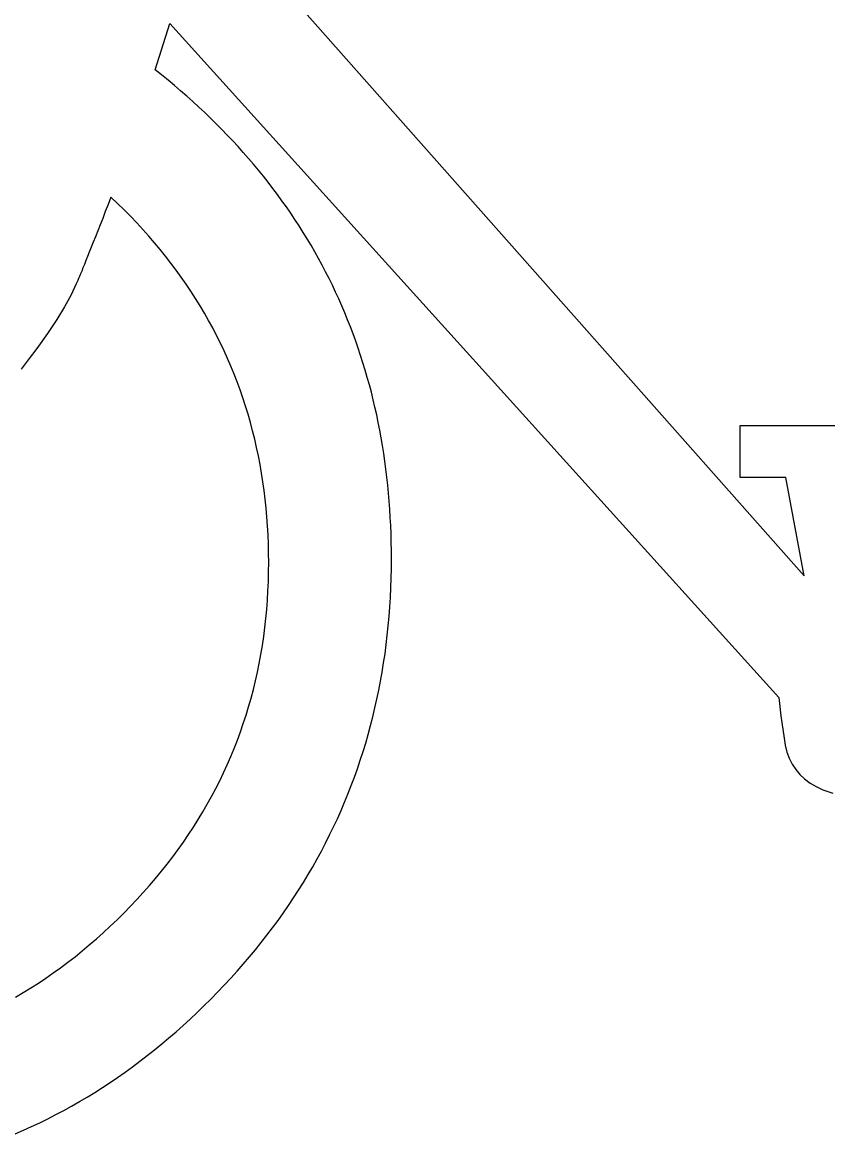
# Model space of a CAD drawing. Extents: x 99982 to 100176, y 99905 to 100011.
# Drawn here: x 100111.80252 to 100111.8384, y 100009.90729 to 100009.95679 of the extents above; entities that cross this region are included whole.
import ezdxf

# ---------------------------------------------------------------- set-up
doc = ezdxf.new("R2010")
doc.units = 0
doc.layers.add('TR_SN_ConstructionSigns', color=7, linetype='Continuous')

msp = doc.modelspace()

# ---------------------------------------------------------------- linework, layer by layer
at = {"layer": 'TR_SN_ConstructionSigns'}
for p, q in [((100111.81097, 100009.961916), (100111.83735, 100009.932146)), ((100111.808438, 100009.954677), (100111.809091, 100009.956732)), ((100111.809091, 100009.956732), (100111.83621, 100009.926721)), ((100111.808728, 100009.954445), (100111.808438, 100009.954677)), ((100111.809014, 100009.954212), (100111.808728, 100009.954445)), ((100111.809297, 100009.953976), (100111.809014, 100009.954212)), ((100111.809575, 100009.953739), (100111.809297, 100009.953976)), ((100111.809849, 100009.953499), (100111.809575, 100009.953739)), ((100111.810119, 100009.953257), (100111.809849, 100009.953499)), ((100111.810385, 100009.953014), (100111.810119, 100009.953257)), ((100111.810647, 100009.952768), (100111.810385, 100009.953014)), ((100111.810905, 100009.952521), (100111.810647, 100009.952768)), ((100111.811159, 100009.952271), (100111.810905, 100009.952521)), ((100111.811408, 100009.952019), (100111.811159, 100009.952271)), ((100111.811654, 100009.951766), (100111.811408, 100009.952019)), ((100111.811896, 100009.95151), (100111.811654, 100009.951766)), ((100111.812133, 100009.951253), (100111.811896, 100009.95151)), ((100111.812367, 100009.950993), (100111.812133, 100009.951253)), ((100111.812596, 100009.950731), (100111.812367, 100009.950993)), ((100111.812821, 100009.950468), (100111.812596, 100009.950731)), ((100111.813043, 100009.950202), (100111.812821, 100009.950468)), ((100111.81326, 100009.949935), (100111.813043, 100009.950202)), ((100111.813473, 100009.949665), (100111.81326, 100009.949935)), ((100111.813682, 100009.949393), (100111.813473, 100009.949665)), ((100111.813887, 100009.94912), (100111.813682, 100009.949393)), ((100111.806474, 100009.949003), (100111.806345, 100009.948673)), ((100111.80677, 100009.948722), (100111.806474, 100009.949003)), ((100111.814088, 100009.948844), (100111.813887, 100009.94912)), ((100111.814285, 100009.948567), (100111.814088, 100009.948844)), ((100111.806221, 100009.948358), (100111.806103, 100009.948058)), ((100111.806345, 100009.948673), (100111.806221, 100009.948358)), ((100111.807059, 100009.948438), (100111.80677, 100009.948722)), ((100111.807342, 100009.948151), (100111.807059, 100009.948438)), ((100111.814478, 100009.948287), (100111.814285, 100009.948567)), ((100111.806103, 100009.948058), (100111.80599, 100009.947772)), ((100111.807619, 100009.947861), (100111.807342, 100009.948151)), ((100111.807889, 100009.947569), (100111.807619, 100009.947861)), ((100111.814667, 100009.948006), (100111.814478, 100009.948287)), ((100111.814852, 100009.947722), (100111.814667, 100009.948006)), ((100111.805883, 100009.947501), (100111.805781, 100009.947244)), ((100111.80599, 100009.947772), (100111.805883, 100009.947501)), ((100111.808153, 100009.947273), (100111.807889, 100009.947569)), ((100111.815033, 100009.947436), (100111.814852, 100009.947722)), ((100111.815209, 100009.947149), (100111.815033, 100009.947436)), ((100111.805685, 100009.947002), (100111.805594, 100009.946774)), ((100111.805781, 100009.947244), (100111.805685, 100009.947002)), ((100111.80841, 100009.946975), (100111.808153, 100009.947273)), ((100111.808662, 100009.946674), (100111.80841, 100009.946975)), ((100111.815382, 100009.946859), (100111.815209, 100009.947149)), ((100111.81555, 100009.946568), (100111.815382, 100009.946859)), ((100111.805509, 100009.946561), (100111.80543, 100009.946362)), ((100111.805594, 100009.946774), (100111.805509, 100009.946561)), ((100111.808906, 100009.946371), (100111.808662, 100009.946674)), ((100111.809145, 100009.946064), (100111.808906, 100009.946371)), ((100111.815715, 100009.946274), (100111.81555, 100009.946568)), ((100111.805288, 100009.946009), (100111.805225, 100009.945854)), ((100111.805356, 100009.946178), (100111.805288, 100009.946009)), ((100111.80543, 100009.946362), (100111.805356, 100009.946178)), ((100111.809377, 100009.945755), (100111.809145, 100009.946064)), ((100111.815875, 100009.945979), (100111.815715, 100009.946274)), ((100111.816032, 100009.945681), (100111.815875, 100009.945979)), ((100111.805029, 100009.94538), (100111.804994, 100009.945298)), ((100111.80507, 100009.945477), (100111.805029, 100009.94538)), ((100111.805116, 100009.945588), (100111.80507, 100009.945477)), ((100111.805168, 100009.945714), (100111.805116, 100009.945588)), ((100111.805225, 100009.945854), (100111.805168, 100009.945714)), ((100111.809603, 100009.945442), (100111.809377, 100009.945755)), ((100111.809822, 100009.945127), (100111.809603, 100009.945442)), ((100111.816184, 100009.945382), (100111.816032, 100009.945681)), ((100111.816332, 100009.94508), (100111.816184, 100009.945382)), ((100111.804923, 100009.945138), (100111.804696, 100009.944655)), ((100111.804941, 100009.945177), (100111.804923, 100009.945138)), ((100111.804965, 100009.94523), (100111.804941, 100009.945177)), ((100111.804994, 100009.945298), (100111.804965, 100009.94523)), ((100111.810035, 100009.94481), (100111.809822, 100009.945127)), ((100111.816476, 100009.944776), (100111.816332, 100009.94508)), ((100111.804696, 100009.944655), (100111.804407, 100009.944125)), ((100111.810242, 100009.944489), (100111.810035, 100009.94481)), ((100111.810442, 100009.944165), (100111.810242, 100009.944489)), ((100111.816616, 100009.944471), (100111.816476, 100009.944776)), ((100111.816752, 100009.944163), (100111.816616, 100009.944471)), ((100111.804407, 100009.944125), (100111.804056, 100009.94355)), ((100111.810636, 100009.943839), (100111.810442, 100009.944165)), ((100111.816884, 100009.943854), (100111.816752, 100009.944163)), ((100111.804056, 100009.94355), (100111.803642, 100009.942928)), ((100111.810823, 100009.94351), (100111.810636, 100009.943839)), ((100111.811005, 100009.943178), (100111.810823, 100009.94351)), ((100111.817012, 100009.943542), (100111.816884, 100009.943854)), ((100111.817136, 100009.943229), (100111.817012, 100009.943542)), ((100111.803642, 100009.942928), (100111.803167, 100009.94226)), ((100111.811179, 100009.942843), (100111.811005, 100009.943178)), ((100111.817256, 100009.942913), (100111.817136, 100009.943229)), ((100111.817372, 100009.942596), (100111.817256, 100009.942913)), ((100111.811348, 100009.942505), (100111.811179, 100009.942843)), ((100111.81151, 100009.942165), (100111.811348, 100009.942505)), ((100111.817483, 100009.942276), (100111.817372, 100009.942596)), ((100111.803167, 100009.94226), (100111.802835, 100009.941814)), ((100111.811666, 100009.941821), (100111.81151, 100009.942165)), ((100111.817591, 100009.941955), (100111.817483, 100009.942276)), ((100111.817694, 100009.941631), (100111.817591, 100009.941955)), ((100111.802835, 100009.941814), (100111.80247, 100009.94134)), ((100111.811815, 100009.941475), (100111.811666, 100009.941821)), ((100111.811958, 100009.941126), (100111.811815, 100009.941475)), ((100111.817794, 100009.941306), (100111.817694, 100009.941631)), ((100111.812095, 100009.940774), (100111.811958, 100009.941126)), ((100111.817889, 100009.940978), (100111.817794, 100009.941306)), ((100111.817981, 100009.940649), (100111.817889, 100009.940978)), ((100111.812225, 100009.94042), (100111.812095, 100009.940774)), ((100111.818068, 100009.940317), (100111.817981, 100009.940649)), ((100111.812349, 100009.940062), (100111.812225, 100009.94042)), ((100111.812467, 100009.939702), (100111.812349, 100009.940062)), ((100111.818151, 100009.939984), (100111.818068, 100009.940317)), ((100111.81823, 100009.939648), (100111.818151, 100009.939984)), ((100111.812578, 100009.939339), (100111.812467, 100009.939702)), ((100111.818306, 100009.939311), (100111.81823, 100009.939648)), ((100111.812683, 100009.938973), (100111.812578, 100009.939339)), ((100111.812782, 100009.938604), (100111.812683, 100009.938973)), ((100111.818377, 100009.938971), (100111.818306, 100009.939311)), ((100111.818444, 100009.93863), (100111.818377, 100009.938971)), ((100111.812874, 100009.938233), (100111.812782, 100009.938604)), ((100111.818507, 100009.938286), (100111.818444, 100009.93863)), ((100111.83449, 100009.936519), (100111.83449, 100009.938831)), ((100111.83449, 100009.938831), (100111.8407, 100009.938831)), ((100111.81296, 100009.937858), (100111.812874, 100009.938233)), ((100111.818565, 100009.937941), (100111.818507, 100009.938286)), ((100111.813039, 100009.937481), (100111.81296, 100009.937858)), ((100111.813112, 100009.937101), (100111.813039, 100009.937481)), ((100111.81862, 100009.937593), (100111.818565, 100009.937941)), ((100111.818671, 100009.937244), (100111.81862, 100009.937593)), ((100111.813179, 100009.936718), (100111.813112, 100009.937101)), ((100111.818718, 100009.936892), (100111.818671, 100009.937244)), ((100111.813239, 100009.936332), (100111.813179, 100009.936718)), ((100111.81876, 100009.936539), (100111.818718, 100009.936892)), ((100111.818799, 100009.936183), (100111.81876, 100009.936539)), ((100111.836533, 100009.936519), (100111.83449, 100009.936519)), ((100111.83735, 100009.932146), (100111.836533, 100009.936519)), ((100111.813293, 100009.935944), (100111.813239, 100009.936332)), ((100111.818833, 100009.935826), (100111.818799, 100009.936183)), ((100111.813341, 100009.935552), (100111.813293, 100009.935944)), ((100111.813382, 100009.935158), (100111.813341, 100009.935552)), ((100111.818864, 100009.935466), (100111.818833, 100009.935826)), ((100111.813417, 100009.934761), (100111.813382, 100009.935158)), ((100111.81889, 100009.935105), (100111.818864, 100009.935466)), ((100111.818913, 100009.934741), (100111.81889, 100009.935105)), ((100111.813446, 100009.934361), (100111.813417, 100009.934761)), ((100111.818931, 100009.934376), (100111.818913, 100009.934741)), ((100111.813468, 100009.933959), (100111.813446, 100009.934361)), ((100111.818945, 100009.934008), (100111.818931, 100009.934376)), ((100111.818955, 100009.933639), (100111.818945, 100009.934008)), ((100111.813484, 100009.933553), (100111.813468, 100009.933959)), ((100111.813494, 100009.933145), (100111.813484, 100009.933553)), ((100111.818961, 100009.933267), (100111.818955, 100009.933639)), ((100111.813497, 100009.932734), (100111.813494, 100009.933145)), ((100111.818963, 100009.932894), (100111.818961, 100009.933267)), ((100111.813493, 100009.932311), (100111.813497, 100009.932734)), ((100111.818961, 100009.932461), (100111.818963, 100009.932894)), ((100111.813483, 100009.931891), (100111.813493, 100009.932311)), ((100111.818938, 100009.931602), (100111.818952, 100009.93203)), ((100111.818952, 100009.93203), (100111.818961, 100009.932461)), ((100111.813466, 100009.931474), (100111.813483, 100009.931891)), ((100111.818918, 100009.931176), (100111.818938, 100009.931602)), ((100111.81341, 100009.930648), (100111.813441, 100009.931059)), ((100111.813441, 100009.931059), (100111.813466, 100009.931474)), ((100111.818892, 100009.930753), (100111.818918, 100009.931176)), ((100111.813371, 100009.930239), (100111.81341, 100009.930648)), ((100111.81886, 100009.930332), (100111.818892, 100009.930753)), ((100111.813326, 100009.929834), (100111.813371, 100009.930239)), ((100111.818823, 100009.929913), (100111.81886, 100009.930332)), ((100111.813274, 100009.929431), (100111.813326, 100009.929834)), ((100111.81878, 100009.929497), (100111.818823, 100009.929913)), ((100111.813214, 100009.929031), (100111.813274, 100009.929431)), ((100111.818677, 100009.928673), (100111.818732, 100009.929084)), ((100111.818732, 100009.929084), (100111.81878, 100009.929497)), ((100111.813075, 100009.928239), (100111.813148, 100009.928634)), ((100111.813148, 100009.928634), (100111.813214, 100009.929031)), ((100111.818617, 100009.928264), (100111.818677, 100009.928673)), ((100111.812994, 100009.927848), (100111.813075, 100009.928239)), ((100111.818551, 100009.927857), (100111.818617, 100009.928264)), ((100111.812907, 100009.927459), (100111.812994, 100009.927848)), ((100111.81848, 100009.927454), (100111.818551, 100009.927857)), ((100111.812712, 100009.92669), (100111.812813, 100009.927073)), ((100111.812813, 100009.927073), (100111.812907, 100009.927459)), ((100111.818402, 100009.927052), (100111.81848, 100009.927454)), ((100111.812604, 100009.92631), (100111.812712, 100009.92669)), ((100111.81823, 100009.926256), (100111.818319, 100009.926653)), ((100111.818319, 100009.926653), (100111.818402, 100009.927052)), ((100111.83621, 100009.926721), (100111.836312, 100009.925898)), ((100111.812488, 100009.925933), (100111.812604, 100009.92631)), ((100111.818136, 100009.925862), (100111.81823, 100009.926256)), ((100111.812366, 100009.925558), (100111.812488, 100009.925933)), ((100111.818036, 100009.92547), (100111.818136, 100009.925862)), ((100111.836312, 100009.925898), (100111.836455, 100009.924912)), ((100111.812101, 100009.924818), (100111.812237, 100009.925187)), ((100111.812237, 100009.925187), (100111.812366, 100009.925558)), ((100111.817818, 100009.924694), (100111.81793, 100009.925081)), ((100111.81793, 100009.925081), (100111.818036, 100009.92547)), ((100111.811958, 100009.924452), (100111.812101, 100009.924818)), ((100111.817701, 100009.92431), (100111.817818, 100009.924694)), ((100111.836455, 100009.924912), (100111.836502, 100009.924593)), ((100111.836502, 100009.924593), (100111.836576, 100009.924294)), ((100111.811651, 100009.923729), (100111.811808, 100009.924089)), ((100111.811808, 100009.924089), (100111.811958, 100009.924452)), ((100111.817578, 100009.923928), (100111.817701, 100009.92431)), ((100111.836576, 100009.924294), (100111.836678, 100009.924014)), ((100111.811487, 100009.923371), (100111.811651, 100009.923729)), ((100111.817449, 100009.923548), (100111.817578, 100009.923928)), ((100111.836678, 100009.924014), (100111.836808, 100009.923754)), ((100111.836808, 100009.923754), (100111.836966, 100009.923514)), ((100111.811316, 100009.923017), (100111.811487, 100009.923371)), ((100111.817174, 100009.922796), (100111.817314, 100009.923171)), ((100111.817314, 100009.923171), (100111.817449, 100009.923548)), ((100111.836966, 100009.923514), (100111.837151, 100009.923294)), ((100111.837151, 100009.923294), (100111.837364, 100009.923093)), ((100111.810953, 100009.922316), (100111.811138, 100009.922665)), ((100111.811138, 100009.922665), (100111.811316, 100009.923017)), ((100111.817028, 100009.922424), (100111.817174, 100009.922796)), ((100111.837364, 100009.923093), (100111.837605, 100009.922912)), ((100111.837605, 100009.922912), (100111.837874, 100009.922751)), ((100111.837874, 100009.922751), (100111.83817, 100009.922609)), ((100111.83817, 100009.922609), (100111.83862, 100009.92246)), ((100111.810761, 100009.92197), (100111.810953, 100009.922316)), ((100111.816876, 100009.922054), (100111.817028, 100009.922424)), ((100111.810356, 100009.921287), (100111.810562, 100009.921627)), ((100111.810562, 100009.921627), (100111.810761, 100009.92197)), ((100111.816555, 100009.921321), (100111.816719, 100009.921686)), ((100111.816719, 100009.921686), (100111.816876, 100009.922054)), ((100111.810143, 100009.920949), (100111.810356, 100009.921287)), ((100111.816386, 100009.920959), (100111.816555, 100009.921321)), ((100111.809924, 100009.920615), (100111.810143, 100009.920949)), ((100111.816212, 100009.920599), (100111.816386, 100009.920959)), ((100111.809463, 100009.919954), (100111.809697, 100009.920283)), ((100111.809697, 100009.920283), (100111.809924, 100009.920615)), ((100111.815845, 100009.919885), (100111.816031, 100009.920241)), ((100111.816031, 100009.920241), (100111.816212, 100009.920599)), ((100111.809222, 100009.919628), (100111.809463, 100009.919954)), ((100111.815653, 100009.919533), (100111.815845, 100009.919885)), ((100111.80872, 100009.918984), (100111.808974, 100009.919305)), ((100111.808974, 100009.919305), (100111.809222, 100009.919628)), ((100111.815252, 100009.918834), (100111.815456, 100009.919182)), ((100111.815456, 100009.919182), (100111.815653, 100009.919533)), ((100111.808189, 100009.918352), (100111.808458, 100009.918667)), ((100111.808458, 100009.918667), (100111.80872, 100009.918984)), ((100111.815043, 100009.918488), (100111.815252, 100009.918834)), ((100111.807914, 100009.91804), (100111.808189, 100009.918352)), ((100111.814829, 100009.918145), (100111.815043, 100009.918488)), ((100111.807341, 100009.917425), (100111.807631, 100009.917731)), ((100111.807631, 100009.917731), (100111.807914, 100009.91804)), ((100111.814382, 100009.917466), (100111.814608, 100009.917804)), ((100111.814608, 100009.917804), (100111.814829, 100009.918145)), ((100111.807045, 100009.917122), (100111.807341, 100009.917425)), ((100111.81415, 100009.91713), (100111.814382, 100009.917466)), ((100111.806439, 100009.916532), (100111.806743, 100009.916823)), ((100111.806743, 100009.916823), (100111.807045, 100009.917122)), ((100111.813669, 100009.916466), (100111.813912, 100009.916797)), ((100111.813912, 100009.916797), (100111.81415, 100009.91713)), ((100111.805822, 100009.91597), (100111.806132, 100009.916247)), ((100111.806132, 100009.916247), (100111.806439, 100009.916532)), ((100111.81342, 100009.916137), (100111.813669, 100009.916466)), ((100111.805193, 100009.915436), (100111.805509, 100009.9157)), ((100111.805509, 100009.9157), (100111.805822, 100009.91597)), ((100111.812904, 100009.915487), (100111.813165, 100009.915811)), ((100111.813165, 100009.915811), (100111.81342, 100009.916137)), ((100111.804553, 100009.914931), (100111.804875, 100009.91518)), ((100111.804875, 100009.91518), (100111.805193, 100009.915436)), ((100111.812638, 100009.915166), (100111.812904, 100009.915487)), ((100111.803902, 100009.914453), (100111.804229, 100009.914689)), ((100111.804229, 100009.914689), (100111.804553, 100009.914931)), ((100111.812088, 100009.91453), (100111.812366, 100009.914847)), ((100111.812366, 100009.914847), (100111.812638, 100009.915166)), ((100111.80324, 100009.914004), (100111.803572, 100009.914225)), ((100111.803572, 100009.914225), (100111.803902, 100009.914453)), ((100111.811516, 100009.913905), (100111.811805, 100009.914216)), ((100111.811805, 100009.914216), (100111.812088, 100009.91453)), ((100111.802566, 100009.913583), (100111.802904, 100009.91379)), ((100111.802904, 100009.91379), (100111.80324, 100009.914004)), ((100111.811221, 100009.913596), (100111.811516, 100009.913905)), ((100111.802225, 100009.913383), (100111.802566, 100009.913583)), ((100111.810615, 100009.912986), (100111.81092, 100009.913289)), ((100111.81092, 100009.913289), (100111.811221, 100009.913596)), ((100111.810308, 100009.912689), (100111.810615, 100009.912986)), ((100111.809687, 100009.912113), (100111.809999, 100009.912398)), ((100111.809999, 100009.912398), (100111.810308, 100009.912689)), ((100111.809056, 100009.911559), (100111.809372, 100009.911833)), ((100111.809372, 100009.911833), (100111.809687, 100009.912113)), ((100111.808415, 100009.911029), (100111.808736, 100009.911291)), ((100111.808736, 100009.911291), (100111.809056, 100009.911559)), ((100111.807764, 100009.910522), (100111.808091, 100009.910772)), ((100111.808091, 100009.910772), (100111.808415, 100009.911029)), ((100111.807104, 100009.910037), (100111.807435, 100009.910277)), ((100111.807435, 100009.910277), (100111.807764, 100009.910522)), ((100111.806434, 100009.909576), (100111.80677, 100009.909804)), ((100111.80677, 100009.909804), (100111.807104, 100009.910037)), ((100111.805755, 100009.909138), (100111.806096, 100009.909354)), ((100111.806096, 100009.909354), (100111.806434, 100009.909576)), ((100111.805066, 100009.908723), (100111.805412, 100009.908928)), ((100111.805412, 100009.908928), (100111.805755, 100009.909138)), ((100111.804014, 100009.908144), (100111.804367, 100009.908331)), ((100111.804367, 100009.908331), (100111.804718, 100009.908524)), ((100111.804718, 100009.908524), (100111.805066, 100009.908723)), ((100111.802941, 100009.907616), (100111.803301, 100009.907786)), ((100111.803301, 100009.907786), (100111.803659, 100009.907962)), ((100111.803659, 100009.907962), (100111.804014, 100009.908144)), ((100111.802213, 100009.907293), (100111.802578, 100009.907452)), ((100111.802578, 100009.907452), (100111.802941, 100009.907616))]:
    msp.add_line(p, q, dxfattribs=at)

doc.saveas('drawing.dxf')
